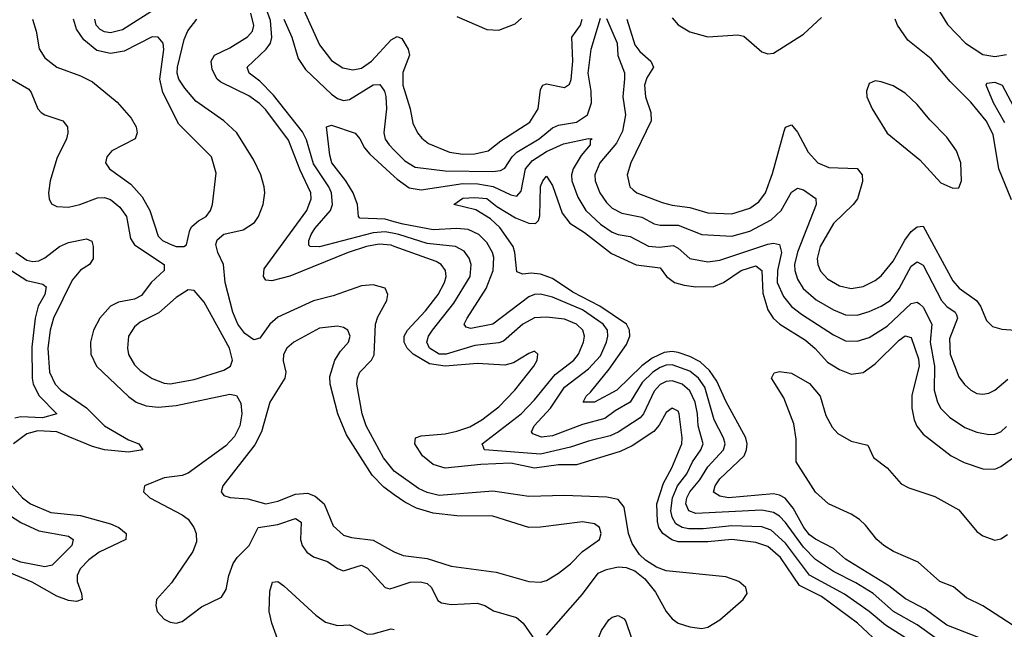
# Model space of a CAD drawing. Header units: inches. Extents: x 1694797 to 1849917, y 907313 to 1017959.
# Tile 367 of 656: x 1718746 to 1722042, y 1010250 to 1012288. Entities that reach past the tile are written whole.
import ezdxf

# ---------------------------------------------------------------- set-up
doc = ezdxf.new("R2010")
doc.units = ezdxf.units.IN
doc.header["$MEASUREMENT"] = 0
doc.layers.add('B7011', color=7, linetype='Continuous')
doc.layers.add('B7021', color=7, linetype='Continuous')

msp = doc.modelspace()

# ---------------------------------------------------------------- linework, layer by layer
at = {"layer": 'B7011', "color": 5}
for points, elevation in [([(1719674.5, 1012370), (1719750, 1012203.9), (1719790, 1012151.6), (1719827.4, 1012127.4), (1719861.2, 1012121.2), (1719890, 1012126.5), (1719923.9, 1012150), (1719990, 1012221.2), (1720000, 1012227)], 880), ([(1720000, 1011573.2), (1719970, 1011579.5), (1719930, 1011576), (1719750, 1011528.9), (1719718.4, 1011530), (1719714.5, 1011534.5), (1719714.4, 1011550), (1719722.1, 1011570), (1719734.2, 1011590), (1719787, 1011650), (1719793.8, 1011670), (1719789.6, 1011710), (1719781.1, 1011730), (1719730, 1011806.4), (1719706.8, 1011886.8), (1719693.1, 1011913.1), (1719596, 1012036), (1719550, 1012082.8), (1719514.6, 1012110), (1719507.4, 1012130), (1719571.2, 1012190), (1719585.3, 1012210), (1719590.6, 1012229.4), (1719585.5, 1012285.5), (1719562.6, 1012350)], 860), ([(1719210, 1012329.9), (1719090, 1012254.7), (1719050, 1012244.6), (1719030, 1012247.4), (1719016.1, 1012256.1), (1719002.5, 1012270), (1718998.1, 1012290)], 920), ([(1720000, 1011530.4), (1719990, 1011534), (1719950, 1011538), (1719907.2, 1011530), (1719845.4, 1011510), (1719650, 1011430.5), (1719590, 1011415.2), (1719570, 1011417.8), (1719561.8, 1011430), (1719564.4, 1011455.6), (1719707.8, 1011650), (1719722.2, 1011690), (1719721.3, 1011710), (1719685.2, 1011785.2), (1719645.7, 1011885.7), (1719570, 1011986.9), (1719548.6, 1012008.6), (1719513.6, 1012033.6), (1719420, 1012080), (1719407.6, 1012090), (1719390, 1012121.8), (1719386.8, 1012150), (1719398.3, 1012170), (1719450, 1012194.1), (1719509.3, 1012230.7), (1719525.7, 1012250), (1719530.5, 1012269.5), (1719519.4, 1012310)], 880), ([(1718789.6, 1012290), (1718801.8, 1012250), (1718811.2, 1012191.2), (1718830, 1012160.7), (1718870.4, 1012130), (1718950, 1012101.2), (1718990, 1012080.2), (1719072.7, 1012012.7), (1719119.4, 1011959.4), (1719135.6, 1011930), (1719139.5, 1011910), (1719132.7, 1011890), (1719054.4, 1011850), (1719038, 1011830), (1719034, 1011810), (1719046.4, 1011790), (1719118.3, 1011738.3), (1719156.4, 1011696.4), (1719181.4, 1011650), (1719210, 1011565), (1719224.3, 1011550), (1719250, 1011537.5), (1719270, 1011530.2), (1719295.3, 1011530), (1719304.8, 1011535.2), (1719315.5, 1011584.5), (1719322.8, 1011597.2), (1719344.4, 1011615.6), (1719370.8, 1011630), (1719385.4, 1011650), (1719392.1, 1011670), (1719404.2, 1011775.8), (1719388.4, 1011830), (1719278.9, 1011938.9), (1719225.5, 1012045.5), (1719215.4, 1012090), (1719229.2, 1012189.2), (1719226, 1012210), (1719210, 1012229.8), (1719190, 1012231), (1719096.4, 1012183.6), (1719050, 1012175.3), (1719005, 1012185), (1718961.2, 1012221.2), (1718936.7, 1012256.7), (1718926.3, 1012290)], 940), ([(1720000, 1010778.6), (1719999.2, 1010779.2), (1719963.9, 1010823.9), (1719905.6, 1010930), (1719892.8, 1010970), (1719874.9, 1011070), (1719876.6, 1011090), (1719885.3, 1011110), (1719924.1, 1011150), (1719932.5, 1011167.5), (1719937.5, 1011270), (1719944.9, 1011295.1), (1719974.8, 1011350), (1719978.6, 1011370), (1719970, 1011390.6), (1719930, 1011401.9), (1719890, 1011398.2), (1719795.3, 1011364.7), (1719730, 1011348.4), (1719610, 1011293.5), (1719583.6, 1011270), (1719550, 1011224), (1719530, 1011217.5), (1719499.7, 1011239.7), (1719476.2, 1011270), (1719459.2, 1011310), (1719434.4, 1011410), (1719427.9, 1011470), (1719409.3, 1011510), (1719403.3, 1011536.7), (1719407.3, 1011552.7), (1719429.2, 1011570.8), (1719493.9, 1011586.1), (1719531.7, 1011610), (1719546.1, 1011630), (1719560.8, 1011670), (1719566.3, 1011710), (1719564.1, 1011730), (1719553.1, 1011770), (1719530, 1011819.3), (1719472.6, 1011910), (1719429.2, 1011950), (1719336, 1012016), (1719299, 1012059), (1719278.7, 1012090), (1719273.2, 1012110), (1719274.4, 1012130), (1719297.3, 1012222.7), (1719308.6, 1012251.4), (1719338.9, 1012290)], 920), ([(1719630.1, 1012290), (1719657.6, 1012230), (1719678.3, 1012158.3), (1719702.5, 1012122.5), (1719790, 1012039.8), (1719810, 1012025), (1719830, 1012018.6), (1719850, 1012021.1), (1719930, 1012070.5), (1719952.1, 1012072.1), (1719967.8, 1012050), (1719971.6, 1012031.6), (1719974.3, 1011990), (1719965.2, 1011910), (1719969.5, 1011889.5), (1719982.5, 1011870), (1720000, 1011852.4)], 860), ([(1718713.2, 1012093.2), (1718776.3, 1012056.3), (1718784.9, 1012044.9), (1718806.8, 1011990), (1718818.4, 1011978.4), (1718830.1, 1011970.1), (1718890.7, 1011950.7), (1718905.8, 1011930), (1718907.4, 1011910), (1718902.4, 1011890), (1718870, 1011824.4), (1718848.5, 1011750), (1718843.1, 1011710), (1718845.1, 1011690), (1718853.2, 1011673.2), (1718870, 1011663.6), (1718910, 1011661.4), (1718947.2, 1011670), (1719006.8, 1011693.2), (1719030, 1011693.4), (1719050, 1011687.1), (1719081.6, 1011661.6), (1719103.3, 1011630), (1719117.2, 1011557.2), (1719130, 1011535.9), (1719229.6, 1011470), (1719230.1, 1011450), (1719186.3, 1011410), (1719153.7, 1011366.3), (1719130, 1011354.4), (1719076.6, 1011343.4), (1719050, 1011330.4), (1719014.4, 1011290), (1718993.6, 1011250), (1718982.7, 1011210), (1718984.4, 1011170), (1719003.6, 1011130), (1719110, 1011028.2), (1719136.6, 1011010), (1719170, 1010996.9), (1719210, 1010992.7), (1719270, 1010998.5), (1719450, 1011036.8), (1719471.9, 1011031.9), (1719486.4, 1011006.4), (1719489.7, 1010970), (1719483, 1010930), (1719464.8, 1010895.2), (1719436.1, 1010863.9), (1719310, 1010771.6), (1719290, 1010764.7), (1719230, 1010756.6), (1719164.2, 1010730), (1719160.8, 1010710), (1719182.2, 1010690), (1719290, 1010633.3), (1719310, 1010618.1), (1719329.6, 1010590), (1719336.8, 1010570), (1719337.6, 1010542.4), (1719325.5, 1010510), (1719254.2, 1010405.8), (1719204.4, 1010350), (1719202.4, 1010330), (1719206.7, 1010310), (1719230, 1010284), (1719250, 1010274), (1719270, 1010270.5), (1719290, 1010275.8), (1719354.8, 1010325.2), (1719422.2, 1010357.8), (1719437.3, 1010382.7), (1719445.8, 1010430), (1719460.6, 1010470), (1719474.2, 1010490), (1719514.4, 1010530), (1719544.7, 1010590), (1719610, 1010600.6), (1719670, 1010620.1), (1719688.7, 1010608.7), (1719686.3, 1010550), (1719691.3, 1010530), (1719707.9, 1010507.9), (1719730, 1010492.7), (1719776.7, 1010476.7), (1719810, 1010453.4), (1719830, 1010445), (1719890, 1010464.3), (1719910, 1010454.8), (1719969.7, 1010389.7), (1719985.6, 1010385.6), (1720000, 1010390.2)], 920), ([(1720000, 1011613), (1719970, 1011621.8), (1719885.3, 1011625.3), (1719880.3, 1011630), (1719877.3, 1011670), (1719862.3, 1011710), (1719837.7, 1011750), (1719790.8, 1011810), (1719784, 1011836), (1719773.6, 1011930), (1719790, 1011935.9), (1719869.4, 1011909.4), (1719885.2, 1011890), (1719900.1, 1011860.1), (1719918.8, 1011838.8), (1720000, 1011764.5)], 840), ([(1718732.9, 1011510), (1718770, 1011484.5), (1718790, 1011480.1), (1718810, 1011481.8), (1718830, 1011491.9), (1718879.3, 1011530), (1718910, 1011543.6), (1718970, 1011555.3), (1718987.8, 1011547.8), (1718992.4, 1011530), (1718991.8, 1011488.3), (1718979.7, 1011470), (1718950, 1011450.9), (1718922.1, 1011417.9), (1718859.5, 1011290), (1718848.1, 1011250), (1718840.2, 1011190), (1718845.9, 1011110), (1718864.7, 1011070), (1718884.3, 1011050), (1718970, 1010990.1), (1719030, 1010930.8), (1719110, 1010883.4), (1719144.9, 1010870), (1719158.7, 1010850), (1719110, 1010841.9), (1719030, 1010850), (1718990, 1010860.9), (1718870.8, 1010910.8), (1718806.7, 1010913.3), (1718770, 1010903.7), (1718725.4, 1010870)], 880), ([(1718688.4, 1011468.4), (1718770, 1011416.6), (1718823.6, 1011403.6), (1718835.2, 1011395.2), (1718830.1, 1011370), (1718808.3, 1011330), (1718798.4, 1011290), (1718787.1, 1011192.9), (1718788.1, 1011090), (1718791.8, 1011070), (1718811, 1011031), (1718871.1, 1010970), (1718823.1, 1010956.9), (1718750, 1010960.8), (1718730, 1010955.9)], 860), ([(1720000, 1010699.8), (1719964.8, 1010724.8), (1719925.9, 1010765.9), (1719840.6, 1010900.6), (1719810.9, 1010970), (1719785.2, 1011070), (1719784.3, 1011095.7), (1719800.6, 1011150), (1719819.8, 1011180.2), (1719846.6, 1011210), (1719852.9, 1011230), (1719844.7, 1011250), (1719830, 1011259.3), (1719810, 1011263.5), (1719750, 1011257.2), (1719663.6, 1011210), (1719640.2, 1011190), (1719629.2, 1011169.2), (1719628.2, 1011148.2), (1719637.6, 1011110), (1719634, 1011090), (1719583.5, 1011010), (1719555.9, 1010910), (1719533.6, 1010866.4), (1719426, 1010730), (1719420.5, 1010710), (1719430, 1010697.3), (1719450.4, 1010690.4), (1719510, 1010686.8), (1719570, 1010670.1), (1719610, 1010678), (1719670, 1010702.3), (1719710, 1010704.9), (1719735.5, 1010695.5), (1719765.1, 1010670), (1719795.9, 1010595.9), (1719830, 1010564.6), (1719856.6, 1010556.6), (1719930, 1010548.3), (1719997, 1010510), (1720000, 1010508.8)], 940), ([(1718719.6, 1010730), (1718755.1, 1010690), (1718782.7, 1010670), (1718850, 1010640.2), (1718950, 1010630.4), (1719050, 1010602.6), (1719078.3, 1010590), (1719103, 1010570), (1719102, 1010550), (1719012, 1010508), (1718977.8, 1010482.2), (1718948.2, 1010451.8), (1718938.5, 1010430), (1718939.1, 1010410), (1718953.5, 1010370), (1718955.8, 1010350), (1718936.9, 1010343.1), (1718910, 1010346.1), (1718870, 1010360.3), (1718787.7, 1010407.7), (1718590, 1010490.3)], 880), ([(1718711.8, 1010631.8), (1718750, 1010607.3), (1718810, 1010579.7), (1718910, 1010561.2), (1718925.4, 1010550), (1718920.5, 1010530), (1718855.4, 1010464.6), (1718830, 1010459.4), (1718750, 1010474.4), (1718670, 1010505.6)], 860), ([(1719799.9, 1010000), (1719720, 1010060), (1719645.6, 1010145.6), (1719619.8, 1010190), (1719590.5, 1010270), (1719581.5, 1010310), (1719583, 1010377), (1719592.3, 1010407.7), (1719610, 1010410.1), (1719630, 1010395.4), (1719737.3, 1010297.3), (1719770, 1010273.8), (1719810, 1010263), (1719850, 1010265.5), (1719910, 1010234.2), (1719930, 1010234.6), (1719990, 1010251.5), (1720000, 1010249.4)], 880)]:
    msp.add_lwpolyline(points, dxfattribs=dict(at, elevation=elevation))
at = {"layer": 'B7011', "color": 5, "elevation": 940}
msp.add_lwpolyline([(1719310, 1011385.1), (1719270, 1011359.4), (1719211.7, 1011308.3), (1719150, 1011276.5), (1719130, 1011261.2), (1719110.2, 1011230), (1719106.6, 1011190), (1719110, 1011168.7), (1719130, 1011134.7), (1719150, 1011115), (1719190, 1011088.7), (1719230, 1011073), (1719250, 1011070.8), (1719330, 1011085.5), (1719430, 1011117.1), (1719451.4, 1011130), (1719458.6, 1011150), (1719448, 1011190), (1719363.7, 1011343.7), (1719330, 1011382.6)], close=True, dxfattribs=at)
at = {"layer": 'B7021', "color": 5}
for points, elevation in [([(1721780.1, 1012390), (1721852.3, 1012272.3), (1721912.7, 1012210), (1721970, 1012172.5), (1722010, 1012164.9), (1722050, 1012172)], 880), ([(1720000, 1011852.4), (1720036, 1011816), (1720070, 1011795.4), (1720170, 1011783.4), (1720330, 1011781.3), (1720355.4, 1011784.6), (1720370, 1011791.8), (1720394.3, 1011830), (1720410, 1011845.4), (1720485, 1011890), (1720530, 1011926.6), (1720550, 1011935.6), (1720610, 1011945.9), (1720646.7, 1011970), (1720659.8, 1012010), (1720658.9, 1012050), (1720649.4, 1012110), (1720659.4, 1012190), (1720690, 1012293.4)], 860), ([(1720000, 1012227), (1720010, 1012232.8), (1720025.8, 1012225.8), (1720047.1, 1012190), (1720050.6, 1012170), (1720028.6, 1012111.4), (1720029, 1012070), (1720053.2, 1011990), (1720062.1, 1011942.1), (1720077.9, 1011910), (1720092, 1011892), (1720115, 1011875), (1720185.2, 1011845.2), (1720230, 1011838.5), (1720270, 1011839.6), (1720314.8, 1011850), (1720356.8, 1011883.2), (1720454.4, 1011945.6), (1720481.7, 1011990), (1720490, 1012054.8), (1720497.6, 1012070), (1720510, 1012074.3), (1720570, 1012061.6), (1720586.6, 1012073.4), (1720591.9, 1012088.1), (1720598, 1012150), (1720594.2, 1012230), (1720623.5, 1012270), (1720629.6, 1012290)], 880), ([(1720210, 1012299.5), (1720310, 1012256.1), (1720350, 1012254), (1720405.3, 1012274.7), (1720426.4, 1012293.6)], 920), ([(1720710, 1012292.3), (1720746.4, 1012210), (1720748.7, 1012168.7), (1720770.4, 1012110.4), (1720771.2, 1012091.2), (1720765.2, 1012030), (1720774.2, 1011970), (1720764, 1011916), (1720744.1, 1011875.9), (1720688.3, 1011810), (1720672, 1011770), (1720672.5, 1011750), (1720687.8, 1011710), (1720710, 1011677.6), (1720730, 1011658.1), (1720761.5, 1011641.5), (1720828.7, 1011628.7), (1720870, 1011606.2), (1720890, 1011600.9), (1720950, 1011601.3), (1721030, 1011570.5), (1721130, 1011564.1), (1721190, 1011581.4), (1721261.3, 1011618.7), (1721294.9, 1011650), (1721330, 1011712.3), (1721350, 1011725.6), (1721370, 1011719.8), (1721410.7, 1011690.7), (1721412.2, 1011670), (1721349.4, 1011510.6), (1721340.2, 1011470), (1721341.1, 1011450), (1721350, 1011420.6), (1721368.8, 1011390), (1721411.9, 1011351.9), (1721470, 1011318.2), (1721510, 1011301.9), (1721550, 1011300.5), (1721590, 1011312.5), (1721630, 1011330.5), (1721659.7, 1011350), (1721689.9, 1011390), (1721730, 1011464.5), (1721750, 1011478.3), (1721770, 1011467.4), (1721832.3, 1011350), (1721849.8, 1011329.8), (1721878.1, 1011310), (1721881.7, 1011301.7), (1721885.4, 1011290), (1721858.4, 1011221.6), (1721860.7, 1011170), (1721890, 1011094.7), (1721908.4, 1011068.4), (1721930, 1011050.2), (1721950, 1011039), (1721970, 1011035.8), (1721990, 1011039.8), (1722010, 1011050.2), (1722053.6, 1011086.4)], 860), ([(1720778.5, 1012290), (1720804.9, 1012204.9), (1720821.7, 1012181.7), (1720859.2, 1012150), (1720868, 1012130), (1720845.4, 1012094.6), (1720838.1, 1012070), (1720840.7, 1012030), (1720858.5, 1011978.5), (1720859.9, 1011950), (1720791.9, 1011810), (1720779.5, 1011770), (1720788.8, 1011730), (1720799.4, 1011719.4), (1720811.5, 1011710), (1720896.8, 1011676.8), (1720930, 1011667.9), (1720990, 1011660.5), (1721050, 1011642.3), (1721130, 1011639.5), (1721190, 1011657.8), (1721220.8, 1011679.2), (1721242.5, 1011710), (1721266.1, 1011773.9), (1721304.7, 1011915.3), (1721310, 1011928.7), (1721330, 1011936.9), (1721350, 1011912.6), (1721385.3, 1011845.3), (1721417.4, 1011810), (1721454.4, 1011794.3), (1721550, 1011791.2), (1721566.8, 1011770), (1721567.5, 1011747.5), (1721550.4, 1011689.6), (1721535.9, 1011670), (1721470, 1011606.5), (1721425.6, 1011530), (1721415.8, 1011490), (1721417.8, 1011470), (1721427.2, 1011447.2), (1721450, 1011421.4), (1721490, 1011398.8), (1721530, 1011390.1), (1721570, 1011396.6), (1721610, 1011416.2), (1721630, 1011432.1), (1721670, 1011480.6), (1721708.6, 1011551.4), (1721730, 1011579.8), (1721750, 1011596.2), (1721770, 1011597.9), (1721870, 1011415.6), (1721891.1, 1011391.2), (1721949.3, 1011349.3), (1721962.6, 1011330), (1721982.9, 1011282.9), (1722002.6, 1011262.6), (1722033.6, 1011253.6), (1722182.5, 1011242.5)], 880), ([(1720930, 1012294.9), (1720950.9, 1012270.9), (1720990, 1012248.4), (1721050, 1012230.8), (1721150, 1012237.9), (1721170, 1012233.9), (1721230, 1012181.3), (1721250, 1012174.4), (1721270, 1012176.2), (1721370, 1012239.8), (1721430, 1012295.8)], 920), ([(1722065.8, 1011685.8), (1722024, 1011790), (1722005.1, 1011905.1), (1721981.4, 1011950), (1721930, 1012013), (1721861.3, 1012081.3), (1721797.2, 1012157.2), (1721719.7, 1012219.7), (1721685, 1012270), (1721676.5, 1012290)], 880), ([(1722043.5, 1011943.5), (1722006.3, 1012010), (1721980.9, 1012070), (1721983.4, 1012076.6), (1722010, 1012079.8), (1722034.8, 1012070), (1722081.3, 1011981.3)], 860), ([(1720000, 1011764.5), (1720010, 1011755.4), (1720050, 1011726.3), (1720090, 1011720.1), (1720230, 1011740.7), (1720279.3, 1011739.3), (1720330.8, 1011730.8), (1720390, 1011702.4), (1720410, 1011698.8), (1720424.5, 1011715.5), (1720439.5, 1011790), (1720462.6, 1011817.4), (1720510, 1011847.9), (1720566.1, 1011873.9), (1720650, 1011891.5), (1720662.8, 1011890), (1720655.8, 1011884.2), (1720656.3, 1011870), (1720625.7, 1011834.3), (1720599.4, 1011790), (1720593.7, 1011770), (1720594.7, 1011750), (1720614.6, 1011694.6), (1720641.6, 1011650), (1720690, 1011604.8), (1720730, 1011577.5), (1720750, 1011569.7), (1720790, 1011563.7), (1720850.7, 1011530.7), (1720888.1, 1011528.1), (1720933.2, 1011533.2), (1720950, 1011525), (1720990, 1011489.6), (1721050, 1011478.5), (1721090, 1011483.9), (1721250, 1011538.2), (1721270, 1011541.7), (1721290, 1011536.3), (1721295.9, 1011510), (1721282.6, 1011450), (1721282.1, 1011410), (1721303, 1011363), (1721329.8, 1011329.8), (1721363.3, 1011303.3), (1721470, 1011234.2), (1721510, 1011215.1), (1721550, 1011213.1), (1721590, 1011225.7), (1721650, 1011263.7), (1721730, 1011339.2), (1721750, 1011344.2), (1721758.2, 1011338.2), (1721770, 1011327.1), (1721799.9, 1011270), (1721793.9, 1011210), (1721808.7, 1011130), (1721807.7, 1011050), (1721818.6, 1011010), (1721830, 1010988.6), (1721859, 1010959), (1721910, 1010924.5), (1721950, 1010909.5), (1721990, 1010901.9), (1722010, 1010902.8), (1722030, 1010910.1), (1722050, 1010927.9)], 840), ([(1721970, 1010217.3), (1721850, 1010263.5), (1721777.7, 1010317.7), (1721711.4, 1010351.4), (1721655.7, 1010395.7), (1721510, 1010484.4), (1721470, 1010520.3), (1721410, 1010551.1), (1721390, 1010566.3), (1721371, 1010590), (1721335.3, 1010655.3), (1721308.1, 1010688.1), (1721290, 1010698.9), (1721270, 1010703.1), (1721119.3, 1010690), (1721090, 1010695.6), (1721068.9, 1010708.9), (1721074.5, 1010730), (1721090, 1010753.2), (1721171.1, 1010830), (1721179.6, 1010850), (1721181.6, 1010870), (1721177.2, 1010890), (1721111, 1011011), (1721080.3, 1011080.3), (1721055.1, 1011115.1), (1721024.3, 1011144.3), (1720990, 1011162.1), (1720950, 1011175.3), (1720930, 1011179), (1720903.9, 1011176.1), (1720863.6, 1011156.4), (1720828.8, 1011131.2), (1720744.7, 1011050), (1720670, 1011009), (1720632.7, 1011010), (1720642.2, 1011030), (1720657.2, 1011042.8), (1720719.7, 1011120.3), (1720778, 1011202), (1720788.2, 1011230), (1720787.6, 1011250), (1720778, 1011270), (1720688.5, 1011330), (1720597.4, 1011377.4), (1720530, 1011422.8), (1720490, 1011437.7), (1720458.8, 1011441.2), (1720430, 1011438), (1720410, 1011445.1), (1720404, 1011510), (1720397.7, 1011530), (1720353.7, 1011593.7), (1720322.1, 1011622.1), (1720272.9, 1011652.9), (1720199, 1011670), (1720230, 1011691.2), (1720270, 1011694.3), (1720310, 1011690.1), (1720343.5, 1011663.5), (1720406.1, 1011626.1), (1720450, 1011607.7), (1720473.1, 1011606.9), (1720482.9, 1011617.1), (1720487.2, 1011632.8), (1720490, 1011730.6), (1720497.6, 1011750), (1720510, 1011764.9), (1720530, 1011734), (1720561.9, 1011641.9), (1720587.7, 1011607.7), (1720637.2, 1011577.2), (1720726.8, 1011506.8), (1720810, 1011468.6), (1720890, 1011458.8), (1720911.3, 1011430), (1720938.6, 1011410), (1720970, 1011400.3), (1721010, 1011395), (1721070, 1011395.8), (1721102.7, 1011410), (1721161.5, 1011450), (1721210, 1011465.6), (1721230.1, 1011450.1), (1721233.9, 1011373.9), (1721250, 1011318.5), (1721268, 1011290), (1721290.7, 1011270), (1721376.6, 1011216.6), (1721409, 1011189), (1721450, 1011143.6), (1721490, 1011119.1), (1721530, 1011103.6), (1721570, 1011108.4), (1721610, 1011137.4), (1721690, 1011217.1), (1721710, 1011231.2), (1721730, 1011225.8), (1721754.9, 1011154.9), (1721757.5, 1011130), (1721732.5, 1011032.5), (1721732.3, 1010990), (1721740.4, 1010950), (1721749.3, 1010929.3), (1721770, 1010903), (1721863.8, 1010830), (1721907.9, 1010807.9), (1721970, 1010786.6), (1722010, 1010785.9), (1722030, 1010794.4), (1722070, 1010822.8)], 820), ([(1721810, 1010223), (1721750, 1010265.4), (1721671.4, 1010310), (1721602.9, 1010370), (1721545.4, 1010405.4), (1721470, 1010442.9), (1721410, 1010483.6), (1721370, 1010524.9), (1721310, 1010607.4), (1721290, 1010628.2), (1721270, 1010640.9), (1721230, 1010648.3), (1721010, 1010637.2), (1720985.7, 1010645.7), (1720975.7, 1010670), (1720979.7, 1010690), (1720990, 1010709.6), (1721023.4, 1010750), (1721050, 1010793.3), (1721102.2, 1010850), (1721107.3, 1010870), (1721102.4, 1010890), (1721070.6, 1010950), (1721039.3, 1011059.3), (1721018.6, 1011090), (1720990, 1011112.7), (1720930, 1011133.9), (1720910, 1011133), (1720890, 1011125.7), (1720865.5, 1011110), (1720830, 1011075.8), (1720790, 1011009), (1720739.2, 1010980.8), (1720704.8, 1010955.2), (1720630, 1010934.5), (1720530, 1010897.3), (1720493, 1010893), (1720464.1, 1010904.1), (1720459.8, 1010910), (1720468.9, 1010930), (1720523.4, 1010990), (1720570, 1011059.5), (1720650, 1011120.6), (1720690, 1011164.5), (1720710.3, 1011210), (1720715.2, 1011230), (1720713.6, 1011250), (1720699.3, 1011270), (1720630, 1011318.8), (1720530, 1011360.1), (1720490, 1011371), (1720470, 1011369.9), (1720450, 1011362.1), (1720330, 1011269.9), (1720256, 1011256), (1720240.4, 1011260.4), (1720234.6, 1011270), (1720243.9, 1011290), (1720307.7, 1011390), (1720331, 1011450), (1720333, 1011493), (1720329.1, 1011510), (1720310, 1011543), (1720282.7, 1011570), (1720247.4, 1011587.4), (1720210, 1011589.9), (1720130, 1011585.6), (1720030, 1011604.2), (1720000, 1011613)], 840), ([(1721760.2, 1010190), (1721643.9, 1010263.9), (1721589.8, 1010309.8), (1721507.7, 1010367.7), (1721390, 1010431.6), (1721310, 1010537.6), (1721261.5, 1010581.5), (1721230, 1010592.3), (1721130, 1010595.6), (1721033.7, 1010586.3), (1720986.3, 1010586.3), (1720963.4, 1010590), (1720943, 1010603), (1720930, 1010625), (1720925.8, 1010645.8), (1720931.3, 1010690), (1720947.9, 1010730), (1720979.1, 1010770), (1720998.9, 1010810), (1721026.4, 1010850), (1721033.9, 1010870), (1721017.3, 1010930), (1721015.4, 1010970), (1721007.2, 1011010), (1720990, 1011047.3), (1720964.1, 1011070), (1720930, 1011080.9), (1720910, 1011078.5), (1720890, 1011068.6), (1720870, 1011046.4), (1720834.4, 1010970), (1720823.4, 1010956.6), (1720750, 1010909.6), (1720722.8, 1010897.2), (1720650, 1010879.4), (1720590, 1010858.6), (1720490, 1010835.4), (1720302, 1010850), (1720294.4, 1010870), (1720425.1, 1010970), (1720470, 1011017.1), (1720538.5, 1011101.5), (1720601, 1011150), (1720616.6, 1011170), (1720633, 1011210), (1720637, 1011230), (1720631.3, 1011250), (1720610, 1011270.3), (1720570, 1011286.9), (1720510, 1011294.2), (1720470, 1011291.8), (1720430, 1011270.8), (1720366.1, 1011213.9), (1720350, 1011208.2), (1720270, 1011199.3), (1720173.8, 1011170), (1720150, 1011170.2), (1720117.5, 1011190), (1720109.6, 1011210.4), (1720114.7, 1011230), (1720127.5, 1011250), (1720199.6, 1011340.4), (1720253.6, 1011430), (1720257, 1011470), (1720251.1, 1011491.1), (1720234.4, 1011514.4), (1720205.4, 1011530), (1720110, 1011540.2), (1720015, 1011570), (1720000, 1011573.2)], 860), ([(1721636.3, 1010190), (1721550.8, 1010270), (1721430, 1010359.2), (1721356.5, 1010396.5), (1721293, 1010490), (1721250, 1010526.8), (1721210, 1010539.9), (1721130, 1010550.2), (1721050, 1010542.9), (1720950, 1010542.5), (1720928.8, 1010548.8), (1720899.4, 1010570), (1720886.1, 1010590), (1720880.9, 1010610), (1720879.2, 1010670), (1720901.3, 1010738.7), (1720928.9, 1010790), (1720962.2, 1010870), (1720963.9, 1010890), (1720954.3, 1010970), (1720950, 1010978.9), (1720930, 1010989.8), (1720910, 1010975.2), (1720887.2, 1010932.8), (1720869, 1010911), (1720796.2, 1010863.8), (1720755.8, 1010844.2), (1720610, 1010800.4), (1720550, 1010800.5), (1720470, 1010789.3), (1720390, 1010805.2), (1720290, 1010801), (1720170, 1010788.6), (1720130, 1010801.6), (1720094.2, 1010830), (1720069.4, 1010870), (1720071.2, 1010890), (1720090, 1010897.4), (1720170, 1010903.3), (1720210, 1010912.4), (1720252.7, 1010927.3), (1720293.5, 1010950), (1720350, 1010993.4), (1720404, 1011050), (1720467.8, 1011130), (1720478.4, 1011150), (1720480.5, 1011170), (1720470, 1011179.7), (1720450, 1011172.7), (1720399.1, 1011140.9), (1720370, 1011133.4), (1720278.4, 1011138.4), (1720170, 1011129.6), (1720118.1, 1011138.1), (1720063.6, 1011170), (1720043.3, 1011190), (1720033, 1011210), (1720032.9, 1011230), (1720044.2, 1011250), (1720104.8, 1011315.2), (1720147.4, 1011370), (1720168.7, 1011410), (1720173.7, 1011430), (1720171.9, 1011450), (1720157.4, 1011470), (1720139.9, 1011479.9), (1720000, 1011530.4)], 880), ([(1722090.7, 1010250.7), (1721970, 1010328.1), (1721915.8, 1010355.8), (1721871.9, 1010391.9), (1721826.6, 1010410), (1721754, 1010474), (1721671.6, 1010510), (1721639.2, 1010530), (1721615.4, 1010550), (1721577.9, 1010597.9), (1721557, 1010617), (1721530, 1010634.6), (1721453.7, 1010670), (1721410, 1010708.7), (1721345.6, 1010810), (1721345.4, 1010885.4), (1721337.4, 1010937.4), (1721303.9, 1011023.9), (1721262.7, 1011090), (1721272, 1011108), (1721290, 1011112.1), (1721330, 1011106), (1721390, 1011072.4), (1721426.1, 1011030), (1721445.2, 1010965.2), (1721466.1, 1010926.1), (1721485.3, 1010905.3), (1721530, 1010879.3), (1721585.8, 1010865.8), (1721604.2, 1010824.2), (1721650.4, 1010790.4), (1721696.7, 1010736.7), (1721722.7, 1010722.7), (1721810, 1010694.6), (1721889.7, 1010650), (1721950, 1010577.2), (1721970, 1010562.2), (1722010, 1010548.3), (1722030, 1010552.4), (1722053.3, 1010566.6)], 780), ([(1720510, 1010230.3), (1720630, 1010367), (1720682.5, 1010437.5), (1720710, 1010450.5), (1720750, 1010458.4), (1720776.4, 1010456.4), (1720805.5, 1010445.5), (1720838.7, 1010418.7), (1720874.7, 1010374.7), (1720910, 1010309.2), (1720930, 1010284.5), (1720950, 1010270.2), (1720990, 1010258), (1721030, 1010252.4), (1721050, 1010257.3), (1721090, 1010282), (1721167.8, 1010350), (1721181.4, 1010370), (1721177.2, 1010390), (1721153.5, 1010410), (1721110, 1010425), (1720910, 1010445), (1720877.6, 1010457.6), (1720841.2, 1010481.2), (1720820.5, 1010500.5), (1720796.5, 1010536.5), (1720783.7, 1010570), (1720770, 1010658), (1720750, 1010683.8), (1720711.7, 1010691.7), (1720570, 1010696.9), (1720450, 1010694), (1720330, 1010711.7), (1720150, 1010697.3), (1720110, 1010707.3), (1720080.9, 1010720.9), (1720000, 1010778.6)], 920), ([(1720000, 1010508.8), (1720030, 1010497.1), (1720110, 1010486.7), (1720190, 1010461.4), (1720341.3, 1010441.3), (1720450, 1010410.2), (1720490, 1010407.5), (1720510, 1010412.9), (1720550, 1010437.5), (1720590, 1010468.4), (1720629.9, 1010510.1), (1720687.6, 1010550), (1720692.8, 1010570), (1720687.2, 1010590), (1720670, 1010603.1), (1720630, 1010609.8), (1720490, 1010591.2), (1720450, 1010589.9), (1720330, 1010627.8), (1720210, 1010629.3), (1720130, 1010638), (1720075, 1010655), (1720035, 1010675), (1720000, 1010699.8)], 940), ([(1720000, 1010390.2), (1720052.8, 1010407.2), (1720088.3, 1010408.3), (1720110, 1010403.4), (1720124.8, 1010390), (1720146.2, 1010346.2), (1720158.2, 1010338.2), (1720190, 1010333.4), (1720277.7, 1010337.7), (1720302.8, 1010330), (1720332.3, 1010312.3), (1720409.7, 1010289.7), (1720431, 1010270), (1720470, 1010216.4)], 920), ([(1720616.4, 1010000), (1720625.4, 1010010), (1720647.9, 1010050), (1720670.9, 1010190), (1720693.5, 1010246.5), (1720718.7, 1010281.3), (1720730, 1010291.1), (1720750, 1010296.6), (1720770, 1010285.5), (1720775.7, 1010275.7), (1720811.4, 1010171.4), (1720833.9, 1010130), (1720870, 1010082.1), (1720890, 1010064.5), (1720910, 1010057.1), (1720950, 1010052.6), (1720970, 1010041.3), (1721001.8, 1010000)], 880)]:
    msp.add_lwpolyline(points, dxfattribs=dict(at, elevation=elevation))
at = {"layer": 'B7021', "color": 5, "elevation": 920}
msp.add_lwpolyline([(1721610, 1012083.5), (1721590, 1012075.6), (1721580.8, 1012050), (1721582.4, 1012030), (1721599.3, 1011990), (1721650, 1011908.7), (1721759.5, 1011819.5), (1721830, 1011743.2), (1721870, 1011725.5), (1721890, 1011726), (1721899.3, 1011750), (1721897, 1011810), (1721881.9, 1011850), (1721850, 1011896), (1721793.3, 1011953.3), (1721750, 1012005.4), (1721710, 1012042.7), (1721670, 1012067), (1721630, 1012081.1)], close=True, dxfattribs=at)

doc.saveas('drawing.dxf')
